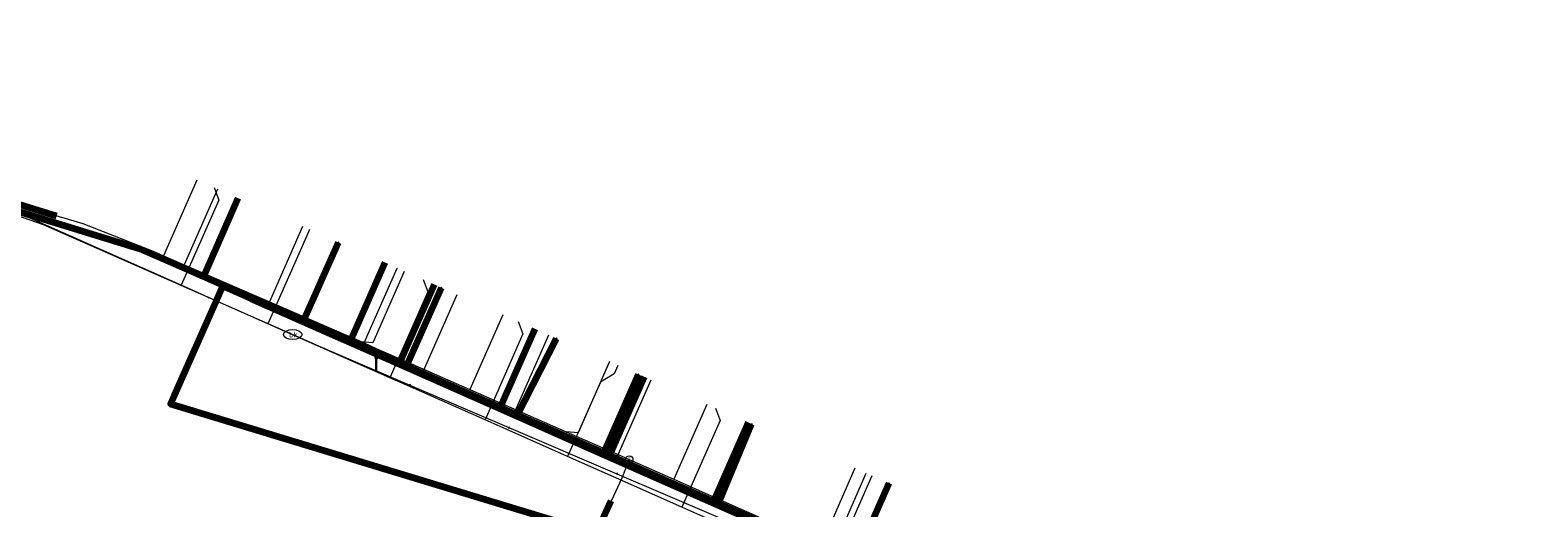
# Model space of a CAD drawing. Extents: x 152558 to 154479, y 462974 to 463683.
# Tile 341 of 638: x 154144 to 154225, y 463199 to 463224. Entities that reach past the tile are written whole.
import ezdxf
from ezdxf.enums import TextEntityAlignment as Align
from ezdxf.lldxf.tags import DXFTag

# ---------------------------------------------------------------- set-up
doc = ezdxf.new("R2010")
doc.units = 0
doc.header["$LTSCALE"] = 0.2
doc.layers.get('0').update_dxf_attribs({"linetype": 'CONTINUOUS'})
for name, color, linetype, lineweight in [('B-RO-KL-DATA_COAXIAAL_17_ZIGGO BV-G', 90, 'KL-DATA-N', 18), ('B-RO-KL-DATA_COAXIAAL_7_ZIGGO BV-G', 90, 'KL-DATA-N', 18), ('B-RO-KL-DATA_HULPSTUK_KPN BV-S', 90, 'CONTINUOUS', 25), ('B-RO-KL-DATA_KABELBED_KPN BV-G', 90, 'CONTINUOUS', 100), ('B-RO-KL-DATA_KABELBED_ZIGGO BV-G', 90, 'CONTINUOUS', 100), ('B-RO-KL-DATA_MANTELBUIS_ASBESTCEMENT_1_KPN BV-G', 90, 'CONTINUOUS', 100), ('B-RO-KL-DATA_REGGEFIBER OPERATOR BV-G', 90, 'KL-DATA-N', 18), ('B-RO-KL-ET_LS_400 V_STEDIN NETBEHEER BV-G', 190, 'KL-LS-N', 18), ('B-RO-KL-ET_LS_GEMEENTE AMERSFOORT-S', 190, 'CONTINUOUS', 25), ('B-RO-KL-GAS_LD_HULPSTUK_STEDIN NETBEHEER BV-S', 50, 'CONTINUOUS', 25), ('B-RO-KL-GAS_LD_KOPER_22_0.1 BAR_STEDIN NETBEHEER BV-G', 50, 'KL-GAS-LD-N', 18), ('B-RO-KL-GAS_LD_MANTELBUIS_ASBESTCEMENT_180_STEDIN NETBEHEER BV-G', 50, 'CONTINUOUS', 100), ('B-RO-KL-GAS_LD_PE_32_0.1 BAR_STEDIN NETBEHEER BV-G', 50, 'KL-GAS-LD-N', 18), ('B-RO-KL-GAS_LD_PVC_63_0.1 BAR_STEDIN NETBEHEER BV-G', 50, 'KL-GAS-LD-N', 18), ('B-RO-KL-WATER_100_VITENS-G', 170, 'KL-WATER-N', 18), ('B-RO-KL-WATER_HULPSTUK_VITENS-S', 170, 'CONTINUOUS', 25), ('B-RO-KL-WATER_VITENS-S', 170, 'CONTINUOUS', 25)]:
    doc.layers.add(name, color=color, linetype=linetype, lineweight=lineweight)
doc.styles.add('NLCS-ISO', font='NLCS-ISO.ttf')
tags = doc.linetypes.add('KL-DATA-N', pattern='A,4,-1,[101,NLCS.SHX,S=0.5,R=0,X=0,Y=0],-1,4,-1,["D",Standard,S=1,R=0,X=-0.25,Y=-0.5],-1.5', length=12.5).pattern_tags.tags
tags[18] = DXFTag(74, 10)
tags = doc.linetypes.add('KL-GAS-LD-N', pattern='A,4,-1,[69,NLCS.SHX,S=0.5,R=0,X=0,Y=0],-1,4,-1,["L",Standard,S=1,R=0,X=0.25,Y=-0.5],-2', length=13).pattern_tags.tags
tags[18] = DXFTag(74, 10)
tags = doc.linetypes.add('KL-LS-N', pattern='A,4,-1,[103,NLCS.SHX,S=0.75,R=0,X=0,Y=0],-1,4,-1,["L",Standard,S=1,R=0,X=0,Y=-0.5],-2', length=13).pattern_tags.tags
tags[18] = DXFTag(74, 10)
doc.linetypes.add('KL-WATER-N', pattern='A,7,-0.5,[168,NLCS.SHX,S=0.75,R=0,X=0.75,Y=0],-2', length=9.5)

# ---------------------------------------------------------------- blocks, each defined once
blk = doc.blocks.new('SKL-WTB_HULP_T STUK-SO')
at = {"color": 0, "linetype": 'ByBlock', "lineweight": 18}
blk.add_circle((0, 0), 1, dxfattribs=at)
at = {"color": 0, "linetype": 'ByBlock', "lineweight": -2, "style": 'NLCS-ISO'}
blk.add_text('T', height=1, dxfattribs=at).set_placement((0, 0), align=Align.MIDDLE_CENTER)
at = {"color": 0, "linetype": 'ByBlock', "lineweight": 18, "style": 'NLCS-ISO', "flags": 1}
for tag, p in [('TYPE', (1.5, 0)), ('OMSCHRIJVING', (1.5, -3)), ('LABEL', (1.5, -1.5))]:
    blk.add_attdef(tag, p, '', height=1, dxfattribs=at)
blk = doc.blocks.new('SKL-WATER_BRANDKRAAN_BRANDPUT-SO')
at = {"color": 0, "linetype": 'ByBlock', "lineweight": 18}
blk.add_ellipse((0, 0), major_axis=(2.5, 0), ratio=0.54, dxfattribs=at)
at = {"color": 0, "linetype": 'ByBlock', "lineweight": 18, "style": 'NLCS-ISO'}
blk.add_text('bk', height=1.5, dxfattribs=at).set_placement((0.16, 0), align=Align.MIDDLE_CENTER)
blk = doc.blocks.new('SKL-WTB_HULP_OVERIG-SO')
at = {"color": 0, "linetype": 'ByBlock', "lineweight": 18}
for points in [[(-0.14, 0.14), (0.14, -0.14)], [(0.14, 0.14), (-0.14, -0.14)]]:
    blk.add_lwpolyline(points, dxfattribs=at)
at = {"color": 0, "linetype": 'ByBlock', "lineweight": 18, "style": 'NLCS-ISO', "flags": 1}
for tag, p in [('TYPE', (1.5, 0)), ('OMSCHRIJVING', (1.5, -3)), ('LABEL', (1.5, -1.5))]:
    blk.add_attdef(tag, p, '', height=1, dxfattribs=at)
blk = doc.blocks.new('SKL-WTB_HULP_MOF-SO')
at = {"linetype": 'ByBlock', "lineweight": 18}
h = blk.add_hatch(color=0, dxfattribs=at)
h.dxf.hatch_style = 1
h.paths.add_polyline_path([(-0.5625, 0, 1), (0.5625, 0, 1)])
at = {"color": 0, "linetype": 'ByBlock', "lineweight": 18}
blk.add_circle((0, 0), 0.5625, dxfattribs=at)
at = {"color": 0, "linetype": 'ByBlock', "lineweight": 18, "style": 'NLCS-ISO', "flags": 1}
for tag, p in [('TYPE', (1.5, 0)), ('OMSCHRIJVING', (1.5, -3)), ('LABEL', (1.5, -1.5))]:
    blk.add_attdef(tag, p, '', height=1, dxfattribs=at)
blk = doc.blocks.new('SKL-ET_LS_MAST-SO')
for p, q in [((-0.05, 2.07), (0.05, 2.07)), ((-0.05, -2), (0.05, -2))]:
    blk.add_line(p, q)
for points in [[(-0.18, 1.76), (-0.22, 1.76), (-0.22, 1.84), (-0.18, 1.84), (-0.18, 1.79)], [(-0.18, 1.49), (-0.22, 1.49), (-0.22, 1.57), (-0.18, 1.57), (-0.18, 1.52)], [(-0.18, 1.79), (-0.05, 1.79)], [(-0.18, 1.76), (-0.05, 1.76)], [(-0.18, 1.52), (-0.05, 1.52)], [(-0.18, 1.49), (-0.05, 1.49)], [(-0.05, -2), (-0.05, 2.07)], [(0.05, -2), (0.05, 2.07)], [(0.18, 1.92), (0.05, 1.92)], [(0.18, 1.89), (0.05, 1.89)], [(0.18, 1.66), (0.05, 1.66)], [(0.18, 1.63), (0.05, 1.63)], [(0.18, 1.39), (0.05, 1.39)], [(0.18, 1.36), (0.05, 1.36)], [(0.18, 1.89), (0.22, 1.89), (0.22, 1.97), (0.18, 1.97), (0.18, 1.92)], [(0.18, 1.63), (0.22, 1.63), (0.22, 1.71), (0.18, 1.71), (0.18, 1.66)], [(0.18, 1.36), (0.22, 1.36), (0.22, 1.44), (0.18, 1.44), (0.18, 1.39)]]:
    blk.add_lwpolyline(points)

msp = doc.modelspace()

# ---------------------------------------------------------------- linework, layer by layer
at = {"layer": 'B-RO-KL-DATA_COAXIAAL_17_ZIGGO BV-G', "flags": 128}
for points in [[(154121.26, 463222.009), (154121.106, 463221.509), (154150.199, 463212.546), (154153.596, 463211.051), (154161.467, 463207.586), (154164.12, 463206.418), (154169.522, 463204.041), (154175.378, 463201.463), (154180.961, 463199.005), (154184.445, 463197.472), (154184.454, 463197.468), (154191.537, 463194.368), (154191.751, 463194.854)], [(154121.26, 463222.009), (154121.106, 463221.509), (154150.199, 463212.546), (154153.596, 463211.051), (154161.467, 463207.586), (154164.12, 463206.418), (154169.522, 463204.041), (154175.378, 463201.463), (154180.961, 463199.005), (154184.445, 463197.472), (154184.454, 463197.468), (154191.537, 463194.368), (154189.227, 463189.119), (154187.05, 463178.844), (154185.691, 463177.311), (154187.53, 463175.68), (154189.663, 463173.789), (154196.495, 463167.73), (154200.989, 463163.745), (154206.18, 463159.141), (154205.972, 463153.988), (154200.647, 463149.327), (154185.032, 463135.66), (154181.821, 463132.849), (154176.883, 463128.527), (154173.367, 463125.45), (154168.564, 463121.246), (154165.403, 463118.479), (154165.028, 463118.151), (154170.537, 463111.856), (154170.866, 463111.48)]]:
    msp.add_lwpolyline(points, dxfattribs=at)
at = {"layer": 'B-RO-KL-DATA_COAXIAAL_7_ZIGGO BV-G', "flags": 128}
for points in [[(154191.751, 463194.854), (154191.537, 463194.368), (154184.454, 463197.468), (154184.445, 463197.472), (154180.961, 463199.005), (154175.378, 463201.463), (154169.522, 463204.041), (154164.12, 463206.418), (154161.467, 463207.586), (154153.596, 463211.051), (154155.449, 463215.261)], [(154191.751, 463194.854), (154191.537, 463194.368), (154184.454, 463197.468), (154184.445, 463197.472), (154180.961, 463199.005), (154175.378, 463201.463), (154169.522, 463204.041), (154164.12, 463206.418), (154161.467, 463207.586), (154163.322, 463211.801)], [(154191.751, 463194.854), (154191.537, 463194.368), (154184.454, 463197.468), (154184.445, 463197.472), (154180.961, 463199.005), (154175.378, 463201.463), (154169.522, 463204.041), (154164.12, 463206.418), (154165.975, 463210.633)], [(154191.751, 463194.854), (154191.537, 463194.368), (154184.454, 463197.468), (154184.445, 463197.472), (154180.961, 463199.005), (154175.378, 463201.463), (154169.522, 463204.041), (154171.375, 463208.251)], [(154191.751, 463194.854), (154191.537, 463194.368), (154184.454, 463197.468), (154184.445, 463197.472), (154180.961, 463199.005), (154175.378, 463201.463), (154177.233, 463205.678)], [(154191.751, 463194.854), (154191.537, 463194.368), (154184.454, 463197.468), (154184.445, 463197.472), (154180.961, 463199.005), (154182.816, 463203.22)]]:
    msp.add_lwpolyline(points, dxfattribs=at)
at = {"layer": 'B-RO-KL-DATA_KABELBED_KPN BV-G', "flags": 128}
for points in [[(154158.952, 463208.622), (154160.839, 463212.888)], [(154156.164, 463209.855), (154154.616, 463210.54), (154154.254, 463209.717), (154151.83, 463204.227), (154174.371, 463197.366), (154175.344, 463188.377), (154176.741, 463187.154), (154177.893, 463186.145), (154186.199, 463178.873), (154186.432, 463178.669), (154189.4, 463176.071), (154190.35, 463175.239), (154200.527, 463166.329), (154201.137, 463165.794), (154207.123, 463160.554), (154210.39, 463157.691), (154210.391, 463157.691)], [(154164.471, 463206.182), (154166.363, 463210.457)], [(154154.254, 463209.717), (154152.032, 463204.685)], [(154156.164, 463209.855), (154158.952, 463208.622), (154164.471, 463206.182), (154170.416, 463203.553), (154175.033, 463201.512), (154181.191, 463198.789), (154184.518, 463197.318), (154188.469, 463195.62), (154189.838, 463195.032), (154193.897, 463193.287), (154199.54, 463190.862), (154199.992, 463190.668), (154213.758, 463184.752), (154230.408, 463178.051)], [(154170.416, 463203.553), (154172.541, 463207.738)], [(154175.033, 463201.512), (154176.933, 463205.804)], [(154181.191, 463198.789), (154183.003, 463203.132)], [(154189.838, 463195.032), (154188.469, 463195.62), (154190.377, 463199.956)]]:
    msp.add_lwpolyline(points, dxfattribs=at)
at = {"layer": 'B-RO-KL-DATA_KABELBED_ZIGGO BV-G', "flags": 128}
for points in [[(154121.106, 463221.509), (154150.199, 463212.546), (154153.596, 463211.051)], [(154155.449, 463215.261), (154153.596, 463211.051)], [(154163.322, 463211.801), (154161.467, 463207.586)], [(154153.596, 463211.051), (154161.467, 463207.586)], [(154165.975, 463210.633), (154164.12, 463206.418)], [(154171.375, 463208.251), (154169.522, 463204.041)], [(154161.467, 463207.586), (154164.12, 463206.418)], [(154164.12, 463206.418), (154169.522, 463204.041)], [(154177.233, 463205.678), (154175.378, 463201.463)], [(154169.522, 463204.041), (154175.378, 463201.463)], [(154182.816, 463203.22), (154180.961, 463199.005)], [(154175.378, 463201.463), (154180.961, 463199.005)], [(154180.961, 463199.005), (154191.537, 463194.368)]]:
    msp.add_lwpolyline(points, dxfattribs=at)
at = {"layer": 'B-RO-KL-DATA_MANTELBUIS_ASBESTCEMENT_1_KPN BV-G', "flags": 128}
msp.add_lwpolyline([(154154.254, 463209.717), (154152.032, 463204.685)], dxfattribs=at)
at = {"layer": 'B-RO-KL-DATA_REGGEFIBER OPERATOR BV-G', "flags": 128}
for points in [[(154154.357, 463215.741), (154152.567, 463211.676), (154162.222, 463207.49)], [(154162.222, 463207.49), (154163.988, 463211.502)], [(154163.988, 463211.502), (154164, 463211.5)], [(154165.396, 463205.987), (154167.201, 463210.088)], [(154170.301, 463203.791), (154172.119, 463207.923)], [(154162.222, 463207.49), (154165.396, 463205.987)], [(154165.396, 463205.987), (154170.301, 463203.791)], [(154175.792, 463201.37), (154177.613, 463205.505)], [(154170.301, 463203.791), (154175.792, 463201.37)], [(154180.987, 463199.059), (154182.816, 463203.214)], [(154175.792, 463201.37), (154180.987, 463199.059)], [(154187.301, 463196.286), (154189.153, 463200.495)], [(154180.987, 463199.059), (154187.301, 463196.286)]]:
    msp.add_lwpolyline(points, dxfattribs=at)
at = {"layer": 'B-RO-KL-ET_LS_400 V_STEDIN NETBEHEER BV-G', "flags": 128}
for points in [[(154232.504, 463176.743), (154213.796, 463183.645), (154211.393, 463184.688), (154208.613, 463185.894), (154204.772, 463187.561), (154203.744, 463188.007), (154203.422, 463188.147), (154199.834, 463189.704), (154198.518, 463190.275), (154194.896, 463191.847), (154191.7, 463193.234), (154190.45, 463193.776), (154188.751, 463194.513), (154187.188, 463195.191), (154184.042, 463196.557), (154180.95, 463197.928), (154180.878, 463197.96), (154179.267, 463198.674), (154175.588, 463200.306), (154173.133, 463201.394), (154169.833, 463202.858), (154168.702, 463203.36), (154164.543, 463205.204), (154163.603, 463205.621), (154158.788, 463207.756), (154157.06, 463208.522), (154153.868, 463209.938), (154152.407, 463210.586), (154146.071, 463213.395), (154141.616, 463215.371), (154122.037, 463221.022), (154121.534, 463221.167)], [(154154.167, 463215.825), (154154.415, 463215.147), (154152.69, 463211.231)], [(154159.283, 463213.573), (154159.122, 463213.207)], [(154159.122, 463213.207), (154157.06, 463208.522)], [(154152.69, 463211.231), (154152.407, 463210.586)], [(154165.376, 463210.891), (154165.633, 463210.232), (154163.603, 463205.621)], [(154170.481, 463208.644), (154170.737, 463207.985), (154168.702, 463203.36)], [(154175.834, 463206.288), (154175.633, 463205.83), (154174.893, 463205.391)], [(154174.893, 463205.391), (154173.133, 463201.394)], [(154181.059, 463203.988), (154181.315, 463203.329), (154179.267, 463198.674)], [(154189.462, 463200.359), (154187.188, 463195.191)]]:
    msp.add_lwpolyline(points, dxfattribs=at)
at = {"layer": 'B-RO-KL-GAS_LD_KOPER_22_0.1 BAR_STEDIN NETBEHEER BV-G', "flags": 128}
for points in [[(154153.252, 463216.228), (154151.463, 463212.167)], [(154164.37, 463211.334), (154162.677, 463207.49), (154162.046, 463207.547)], [(154169.658, 463209.007), (154167.889, 463204.988)], [(154175.377, 463206.489), (154173.691, 463202.661), (154173.06, 463202.719)], [(154180.602, 463204.189), (154178.834, 463200.172)], [(154188.547, 463200.762), (154186.821, 463196.841), (154186.193, 463196.901)]]:
    msp.add_lwpolyline(points, dxfattribs=at)
at = {"layer": 'B-RO-KL-GAS_LD_MANTELBUIS_ASBESTCEMENT_180_STEDIN NETBEHEER BV-G', "flags": 128}
for points in [[(154139.507, 463216.223), (154145.719, 463214.31)], [(154174.46, 463196.835), (154175.473, 463199.011)]]:
    msp.add_lwpolyline(points, dxfattribs=at)
at = {"layer": 'B-RO-KL-GAS_LD_PE_32_0.1 BAR_STEDIN NETBEHEER BV-G', "flags": 128}
msp.add_lwpolyline([(154158.917, 463213.734), (154157.137, 463209.69)], dxfattribs=at)
at = {"layer": 'B-RO-KL-GAS_LD_PVC_63_0.1 BAR_STEDIN NETBEHEER BV-G', "flags": 128}
for points in [[(154111.979, 463224.28), (154114.134, 463223.664), (154125.693, 463220.213), (154139.175, 463216.325), (154145.37, 463214.417), (154147.124, 463213.905), (154150.894, 463212.415), (154151.463, 463212.167), (154152.812, 463211.578), (154157.137, 463209.69), (154159.506, 463208.656), (154162.046, 463207.547), (154164.794, 463206.345), (154167.889, 463204.988), (154170.257, 463203.949), (154173.06, 463202.719), (154176.01, 463201.425), (154176.439, 463201.237)], [(154176.439, 463201.237), (154176.038, 463200.226), (154173.763, 463195.337), (154172.816, 463192.974), (154173.906, 463189.129), (154175.78, 463187.493), (154178.073, 463185.491), (154180.204, 463183.631), (154182.524, 463181.591), (154185.038, 463179.368), (154186.711, 463177.889), (154189.056, 463175.816), (154190.972, 463174.122), (154193.411, 463171.966), (154196.18, 463169.569), (154198.28, 463167.763), (154200.037, 463166.253), (154202.597, 463164.052), (154204.853, 463162.112), (154208.473, 463159), (154209.969, 463157.64)], [(154176.439, 463201.237), (154178.834, 463200.172), (154180.989, 463199.214), (154186.193, 463196.901), (154188.282, 463195.972), (154191.965, 463194.334), (154193.807, 463193.515), (154197.203, 463192.004), (154198.97, 463191.218), (154202.781, 463189.542), (154205.89, 463188.183), (154209.004, 463186.822), (154210.638, 463186.104), (154214.121, 463184.543)]]:
    msp.add_lwpolyline(points, dxfattribs=at)
at = {"layer": 'B-RO-KL-WATER_100_VITENS-G', "flags": 128}
for points in [[(154121.545, 463221.165), (154126.767, 463219.556), (154141.348, 463215.121), (154145.001, 463213.842), (154153.881, 463209.926), (154158.386, 463207.94)], [(154158.386, 463207.94), (154158.801, 463207.757), (154160.093, 463207.186)], [(154160.093, 463207.186), (154164.67, 463205.226), (154169.98, 463202.951), (154175.774, 463200.469), (154180.84, 463198.299), (154181.084, 463198.194), (154184.671, 463196.657), (154185.551, 463196.286), (154188.982, 463194.84), (154190.381, 463194.25), (154195.15, 463192.24), (154205.072, 463188.056), (154211.731, 463185.248), (154225.409, 463179.481), (154230.218, 463177.347), (154231.603, 463175.89)]]:
    msp.add_lwpolyline(points, dxfattribs=at)

# ---------------------------------------------------------------- block references
at = {"layer": 'B-RO-KL-DATA_HULPSTUK_KPN BV-S', "xscale": 0.2, "yscale": 0.2, "zscale": 0.2}
for name, p in [('SKL-WTB_HULP_OVERIG-SO', (154160.839, 463212.888)), ('SKL-WTB_HULP_OVERIG-SO', (154166.363, 463210.457)), ('SKL-WTB_HULP_OVERIG-SO', (154156.164, 463209.855)), ('SKL-WTB_HULP_OVERIG-SO', (154156.164, 463209.855)), ('SKL-WTB_HULP_MOF-SO', (154158.952, 463208.622)), ('SKL-WTB_HULP_OVERIG-SO', (154158.952, 463208.622)), ('SKL-WTB_HULP_OVERIG-SO', (154172.541, 463207.738)), ('SKL-WTB_HULP_MOF-SO', (154164.471, 463206.182)), ('SKL-WTB_HULP_OVERIG-SO', (154164.471, 463206.182)), ('SKL-WTB_HULP_OVERIG-SO', (154176.933, 463205.804)), ('SKL-WTB_HULP_MOF-SO', (154170.416, 463203.553)), ('SKL-WTB_HULP_OVERIG-SO', (154170.416, 463203.553)), ('SKL-WTB_HULP_OVERIG-SO', (154183.003, 463203.132)), ('SKL-WTB_HULP_MOF-SO', (154175.033, 463201.512)), ('SKL-WTB_HULP_OVERIG-SO', (154175.033, 463201.512)), ('SKL-WTB_HULP_OVERIG-SO', (154190.377, 463199.956)), ('SKL-WTB_HULP_MOF-SO', (154181.191, 463198.789)), ('SKL-WTB_HULP_OVERIG-SO', (154181.191, 463198.789))]:
    msp.add_blockref(name, p, dxfattribs=at)
at = {"layer": 'B-RO-KL-ET_LS_GEMEENTE AMERSFOORT-S', "xscale": 0.2, "yscale": 0.2, "zscale": 0.2}
msp.add_blockref('SKL-ET_LS_MAST-SO', (154162.878, 463206.382), dxfattribs=at)
at = {"layer": 'B-RO-KL-GAS_LD_HULPSTUK_STEDIN NETBEHEER BV-S', "xscale": 0.2, "yscale": 0.2, "zscale": 0.2}
msp.add_blockref('SKL-WTB_HULP_T STUK-SO', (154176.439, 463201.237), dxfattribs=at)
at = {"layer": 'B-RO-KL-WATER_HULPSTUK_VITENS-S', "xscale": 0.2, "yscale": 0.2, "zscale": 0.2}
for p in [(154153.881, 463209.926), (154158.801, 463207.757), (154160.093, 463207.186), (154164.67, 463205.226), (154169.98, 463202.951), (154175.774, 463200.469)]:
    msp.add_blockref('SKL-WTB_HULP_OVERIG-SO', p, dxfattribs=at)
at = {"layer": 'B-RO-KL-WATER_VITENS-S', "xscale": 0.2, "yscale": 0.2, "zscale": 0.2}
msp.add_blockref('SKL-WATER_BRANDKRAAN_BRANDPUT-SO', (154158.386, 463207.94), dxfattribs=at)

doc.saveas('drawing.dxf')
